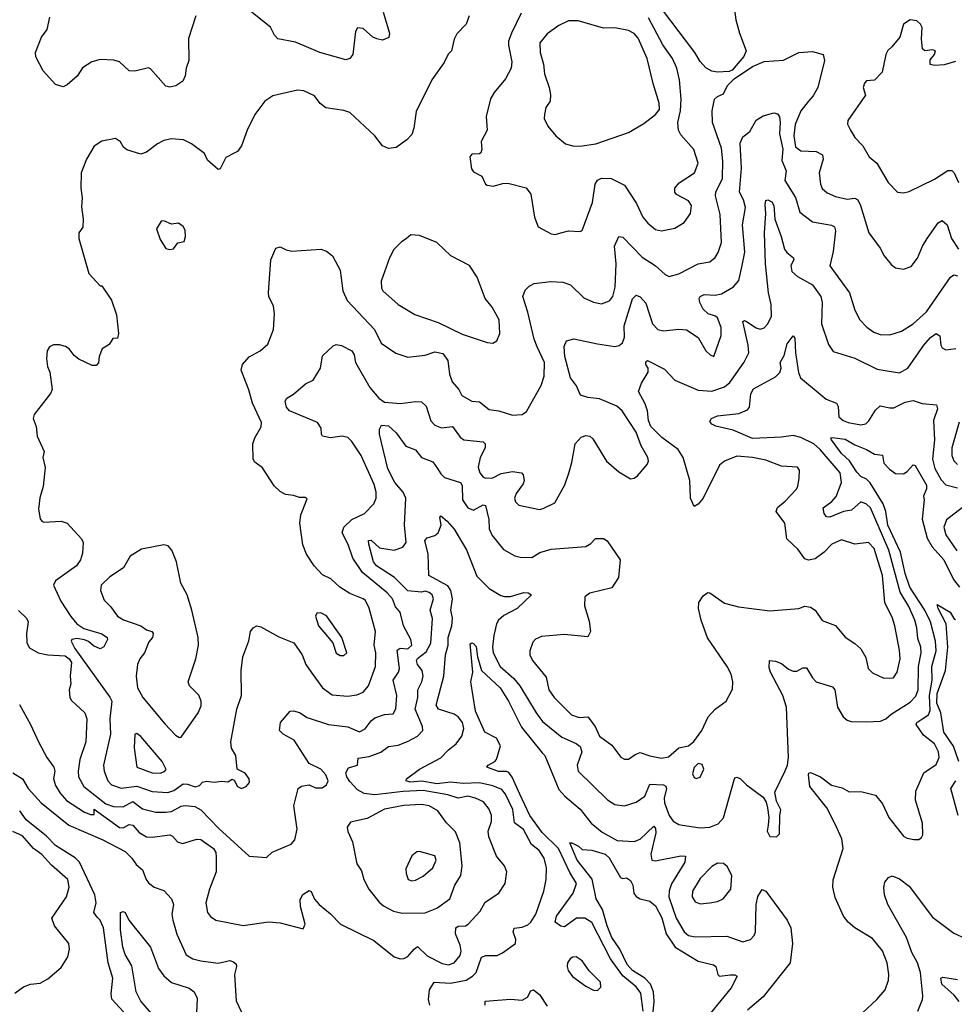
# Model space of a CAD drawing. Extents: x 1550320 to 1685906, y 509093 to 640511.
# Tile 494 of 532: x 1636280 to 1641108, y 615380 to 620465. Entities that reach past the tile are written whole.
import ezdxf

# ---------------------------------------------------------------- set-up
doc = ezdxf.new("R2010")
doc.units = 0

msp = doc.modelspace()

# ---------------------------------------------------------------- linework, layer by layer
at = {"layer": '0CON20XD'}
for points in [[(1639966.1, 620566.1), (1639980, 620465), (1639998.1, 620395), (1640032.5, 620305), (1640020, 620275), (1639960, 620205), (1639945, 620197.7), (1639885, 620193.5), (1639855, 620199.4), (1639825, 620217.5), (1639795, 620250), (1639767.7, 620295), (1639525, 620617.7)], [(1637190, 620485), (1637151.4, 620368.6), (1637154.4, 620255), (1637140, 620215), (1637134.3, 620175), (1637122.9, 620147.1), (1637086, 620124), (1637055, 620116.2), (1637035, 620121.2), (1636955, 620212), (1636945, 620216), (1636875, 620200), (1636845, 620201.2), (1636795, 620247.5), (1636767, 620257), (1636695, 620259.4), (1636652.4, 620247.6), (1636605, 620217.1), (1636576.9, 620173.1), (1636525, 620128.8), (1636505, 620118.8), (1636465, 620130), (1636401.8, 620201.8), (1636363.1, 620273.1), (1636361.2, 620295), (1636392.9, 620375), (1636422.2, 620415), (1636435, 620477.5)], [(1638601.2, 620485), (1638587.2, 620442.8), (1638538.2, 620391.8), (1638524.5, 620365.5), (1638511.2, 620305), (1638493.1, 620286.9), (1638472.9, 620245), (1638409.4, 620155), (1638328.1, 619991.9), (1638316, 619905), (1638305, 619872.5), (1638280, 619845), (1638225, 619805.8), (1638185, 619800.8), (1638154.5, 619814.5), (1638114, 619865), (1637985, 619985.6), (1637955, 619996.9), (1637860.9, 620010.9), (1637831.7, 620031.7), (1637802.3, 620072.3), (1637748.3, 620098.3), (1637715, 620102), (1637587.9, 620072.1), (1637545.6, 620044.4), (1637494.2, 619975), (1637454.6, 619895.4), (1637425, 619813.3), (1637405.6, 619784.4), (1637385, 619774)], [(1638158.1, 620505), (1638190.8, 620395), (1638187, 620373), (1638155, 620360), (1638125, 620365.8), (1638105, 620374.3), (1638055, 620420.6), (1638025, 620422.5), (1638014.3, 620405), (1638000.8, 620285), (1637985.4, 620264.6), (1637965, 620258.1), (1637830, 620295), (1637705, 620348.9), (1637613, 620367), (1637595.8, 620385), (1637575, 620426), (1637465.8, 620515)], [(1638870.6, 620499.4), (1638821.2, 620395), (1638805.6, 620355), (1638805.6, 620334.4), (1638822, 620248), (1638819.5, 620215), (1638789.8, 620160.2), (1638730.2, 620089.8), (1638712.6, 620057.4), (1638690, 619965), (1638695.7, 619895), (1638663.6, 619836.4), (1638666.8, 619795), (1638662, 619778), (1638655, 619772.2), (1638615, 619771.2), (1638605, 619757.5), (1638614, 619695), (1638625, 619680), (1638667.7, 619657.7), (1638686.4, 619616.4), (1638695, 619610), (1638726.1, 619606.1), (1638775, 619620), (1638801.2, 619621.2), (1638896.6, 619596.6), (1638920, 619565), (1638940, 619445), (1638958.8, 619395), (1639025, 619359.4), (1639045.8, 619355.8)], [(1639045.8, 619355.8), (1639075, 619364.3), (1639115, 619374.3), (1639175, 619370.8), (1639185, 619376.2), (1639239, 619521), (1639252.1, 619615), (1639265, 619635.7), (1639285, 619647.1), (1639335, 619645.5), (1639405, 619611.5), (1639465.9, 619515.9), (1639499.1, 619445), (1639525, 619414.4), (1639565, 619381.9), (1639595, 619375.6), (1639665, 619389.2), (1639712.6, 619417.4), (1639745, 619463.8), (1639750, 619505), (1639735, 619530.5), (1639672.4, 619562.4), (1639664.2, 619575), (1639664.2, 619595), (1639686.6, 619623.4), (1639765.7, 619675), (1639785.4, 619725), (1639762.7, 619795), (1639695, 619870.5), (1639683.8, 619895), (1639679.2, 619935), (1639694.4, 619994.4), (1639696.4, 620055), (1639688.9, 620155), (1639675.4, 620215), (1639652.5, 620265), (1639601.9, 620335), (1639529.1, 620475)], [(1639142.4, 619812.4), (1639185, 619813.6), (1639256.1, 619823.9), (1639425, 619881.9), (1639505, 619928.6), (1639563.9, 619975), (1639585, 620001.9), (1639584, 620035), (1639552.4, 620135), (1639521.3, 620265), (1639475, 620370.6), (1639455, 620393.6), (1639425, 620409.2), (1639355, 620422.5), (1639295, 620421.1), (1639165, 620459.2), (1639115, 620459.6), (1639065.7, 620435), (1639005, 620393.1), (1638967.5, 620345), (1638968.7, 620295), (1638985.8, 620235.8), (1638990.4, 620185), (1639015.7, 620115), (1639022.6, 620077.4), (1639021.1, 620045), (1638998.3, 620011.7), (1638990.6, 619975), (1638990, 619955), (1639007.5, 619915), (1639050, 619865), (1639100, 619825), (1639142.4, 619812.4)], [(1641115, 620249.2), (1641055, 620231.9), (1641005, 620228), (1640984.1, 620234.1), (1640982.7, 620257.3), (1641006, 620285), (1641010, 620305), (1640995, 620310), (1640955, 620303.8), (1640944.3, 620314.3), (1640938.8, 620365), (1640941.2, 620425), (1640932.9, 620442.9), (1640915, 620460), (1640880, 620465), (1640845, 620442.5), (1640826.2, 620375), (1640785.7, 620324.3), (1640764.4, 620305.6), (1640754, 620285), (1640735.5, 620194.5), (1640695, 620153.3), (1640655, 620148.8), (1640643.3, 620136.7), (1640638, 620115), (1640648.8, 620075), (1640558.8, 619945), (1640556.7, 619925), (1640572, 619895), (1640595, 619857.5), (1640635, 619813.3), (1640667.6, 619757.6), (1640707.1, 619725), (1640765.6, 619625), (1640814.6, 619574.6), (1640845, 619570.6), (1640875, 619578.6), (1641005, 619642.5), (1641074, 619686), (1641095, 619686.7), (1641106.7, 619675), (1641129.5, 619625)], [(1637045, 616474.7), (1637075.6, 616485), (1637125, 616518.2), (1637147.6, 616517.6), (1637185.8, 616504.2), (1637209.5, 616510.5), (1637225, 616526.7), (1637245, 616533.3), (1637285, 616528), (1637325, 616533.3), (1637355, 616530), (1637377, 616543), (1637387.9, 616537.9), (1637405, 616504.3), (1637425, 616494.6), (1637449.2, 616505), (1637467.1, 616525), (1637465.8, 616545), (1637445, 616574), (1637403.3, 616595), (1637397.1, 616665), (1637375, 616703.8), (1637370.4, 616735), (1637401.9, 616905), (1637426, 616975), (1637424.3, 617105), (1637432, 617175), (1637463.2, 617256.8), (1637472.2, 617305), (1637486.3, 617323.7), (1637505, 617334.3), (1637525, 617330), (1637618.9, 617278.9), (1637696.7, 617246.7), (1637739.5, 617185), (1637758.6, 617135), (1637785, 617095.8), (1637845, 617014.4), (1637895, 616978.6), (1637975, 616971.5), (1638021.7, 616978.3), (1638055, 616992.9), (1638081.8, 617025), (1638118.8, 617125), (1638119.5, 617195), (1638111.5, 617235), (1638117.7, 617305), (1638086, 617426), (1638065.6, 617465), (1638054, 617475), (1637985, 617502), (1637934.5, 617535), (1637886.8, 617576.8), (1637845, 617598.1), (1637801.9, 617645), (1637761.9, 617705), (1637742.6, 617752.6), (1637726.7, 617865), (1637731.7, 617908.3), (1637765, 617990), (1637755, 617997.5), (1637725, 617998), (1637695, 618008.5), (1637653.2, 618013.2), (1637625, 618028.6), (1637595, 618058.6), (1637535, 618151.2), (1637495, 618180), (1637485.6, 618195), (1637484.3, 618275), (1637494.4, 618305), (1637527.6, 618362.4), (1637529.4, 618385), (1637482.7, 618485), (1637463.2, 618553.2), (1637423.3, 618655), (1637431.1, 618685), (1637465.3, 618724.7), (1637522, 618755), (1637561.3, 618788.7), (1637591.4, 618865), (1637597, 618947), (1637591.4, 618985), (1637567.1, 619035), (1637565.7, 619055), (1637577.5, 619225), (1637603.3, 619285), (1637625, 619292.5), (1637656, 619276), (1637685, 619270), (1637835, 619280.8), (1637865, 619270), (1637896.2, 619245), (1637935, 619172.5), (1637938.6, 619145), (1637950, 619065), (1637971.5, 619015), (1638113.1, 618865), (1638146.9, 618795), (1638223.1, 618743.1), (1638285, 618723.1), (1638375, 618733.4), (1638425, 618750.3), (1638465, 618740.9), (1638492, 618705), (1638500.9, 618635), (1638513.8, 618595), (1638547.8, 618555), (1638564.4, 618525), (1638615, 618495.5), (1638655, 618490.9), (1638705, 618451.5), (1638755, 618445.4), (1638825, 618422.2), (1638875, 618426), (1638898.8, 618441.2), (1638974.6, 618575.4), (1638990, 618625), (1638991.1, 618695), (1638953.5, 618775), (1638937.1, 618815), (1638904.7, 618954.7), (1638879.6, 619035), (1638891.7, 619068.3), (1638911.1, 619088.9), (1638937.9, 619102.1), (1639022.4, 619112.4), (1639085, 619109.5), (1639125, 619095.6), (1639195, 619029.2), (1639245, 619007.1), (1639285, 618998.1), (1639326.4, 619013.6), (1639344.7, 619035.3), (1639356.2, 619083.8), (1639360.5, 619205), (1639352.5, 619295), (1639375, 619346.2), (1639395, 619342), (1639495, 619239.7), (1639563.3, 619195), (1639615, 619148.6), (1639635, 619139.4), (1639685, 619152.5), (1639785, 619204.5), (1639845, 619214.3), (1639872.1, 619237.9), (1639887.7, 619262.3), (1639905.4, 619315), (1639899, 619459), (1639873.8, 619555), (1639876.8, 619575), (1639910.3, 619645), (1639912.1, 619735), (1639905, 619802), (1639859.1, 619935), (1639856.7, 619995), (1639870, 620055), (1639885, 620069.3), (1639915, 620081.9), (1639936.8, 620125), (1639970.9, 620159.1), (1640065, 620223.6), (1640125, 620248.6), (1640225, 620255.7), (1640305, 620296.4), (1640375, 620300.8), (1640430, 620285), (1640437.5, 620255), (1640403.3, 620115), (1640378.5, 620071.5), (1640354.5, 620045), (1640314.8, 619995.2), (1640286.6, 619923.4), (1640278.9, 619865), (1640288.2, 619808.2), (1640315, 619787.4), (1640395, 619783.9), (1640427.6, 619767.6), (1640430.7, 619745), (1640409.2, 619675), (1640416.2, 619616.2), (1640425, 619594), (1640450.8, 619570.8), (1640495, 619552.3), (1640555, 619537.9), (1640595, 619543.1), (1640608.8, 619535), (1640623.5, 619505), (1640666.7, 619365), (1640725.7, 619285), (1640745.7, 619245.7), (1640781.7, 619201.7), (1640805, 619183.8), (1640845, 619176.2), (1640885, 619191.2), (1640917, 619233), (1640943.3, 619295), (1640967.8, 619335), (1641025, 619415.8), (1641045, 619428.6), (1641071.2, 619405), (1641092.9, 619335), (1641130.1, 619280.1)], [(1636274.3, 617414.3), (1636314.4, 617375), (1636323.3, 617355), (1636315.6, 617295), (1636317, 617247), (1636331.1, 617221.1), (1636375.4, 617195.4), (1636425.5, 617185.5), (1636515, 617179.6), (1636535, 617164.5), (1636546.9, 617145), (1636541.1, 617075), (1636544.6, 617035), (1636536.4, 617005), (1636538.5, 616965), (1636548.5, 616948.5), (1636616, 616886), (1636627.3, 616855), (1636622, 616735), (1636590, 616645), (1636581.6, 616585), (1636584.3, 616555), (1636612.2, 616505), (1636725, 616415.3), (1636765, 616401.2), (1636815, 616400.2), (1636865, 616428.4), (1636915, 616389.2), (1636982.8, 616372.8), (1637035, 616372.2), (1637065, 616376.5), (1637115, 616402.9), (1637135, 616406.8), (1637185, 616401.7), (1637215, 616384.5), (1637308.6, 616288.6), (1637465, 616144.5), (1637555, 616138.8), (1637584.6, 616165.4), (1637682.9, 616207.1), (1637700.9, 616229.1), (1637713.3, 616285), (1637695.7, 616405), (1637718.8, 616495), (1637735, 616507.5), (1637775, 616514), (1637808.8, 616498.8), (1637842.6, 616497.4), (1637865, 616514.2), (1637873.5, 616535), (1637861.3, 616565), (1637835, 616594.6), (1637775, 616623.8), (1637697.1, 616745), (1637641.2, 616775), (1637622.5, 616795), (1637626.7, 616835), (1637676.4, 616893.6), (1637695, 616896.7), (1637725, 616887.5), (1637765, 616861.2), (1637875, 616826), (1637975, 616813.1), (1638035, 616787.5), (1638065, 616803.3), (1638095, 616844.5), (1638115, 616860), (1638165, 616876.2), (1638210, 616880), (1638223.8, 616906.2), (1638227.5, 616975), (1638209.4, 617055), (1638236.9, 617095), (1638241.6, 617115), (1638230.6, 617209.4), (1638245, 617220), (1638285, 617216.8), (1638305.9, 617235), (1638300.8, 617265), (1638263.1, 617335), (1638244.6, 617405), (1638222.2, 617432.2), (1638205.9, 617475), (1638178.7, 617505), (1638050.6, 617610.6), (1638001.1, 617685), (1637977.2, 617755), (1637945.4, 617815), (1637954.5, 617845), (1637995, 617883.8), (1638061.4, 617915), (1638109.5, 617965), (1638121.1, 617995), (1638121.9, 618025), (1638110.5, 618065), (1638043.8, 618213.8), (1637995, 618287.1), (1637975, 618306.9), (1637945, 618314.3), (1637885, 618305.5), (1637844.5, 618314.5), (1637838.6, 618325), (1637837.8, 618355), (1637818.6, 618385), (1637674.3, 618445), (1637657.5, 618465), (1637651.9, 618495), (1637659.7, 618510.3), (1637695, 618531.9), (1637756.5, 618585), (1637795.9, 618604.1), (1637833.6, 618665), (1637845, 618730), (1637899.8, 618780.2), (1637915, 618787.1), (1637942.5, 618782.5), (1637995, 618755.6), (1638007.9, 618735), (1638014.8, 618694.8), (1638088.3, 618565), (1638135, 618510), (1638165, 618490), (1638247.2, 618482.8), (1638325, 618494.3), (1638355, 618492), (1638379.3, 618469.3), (1638403.3, 618393.3), (1638425, 618370.5), (1638458.2, 618358.2), (1638515, 618364.6), (1638555, 618309.4), (1638574.7, 618294.7), (1638675, 618284.4), (1638684.6, 618274.6), (1638685.4, 618255), (1638658.1, 618205), (1638649.1, 618155), (1638656.9, 618125), (1638675, 618102.5), (1638687.4, 618097.4), (1638725, 618100), (1638767.9, 618122.1), (1638825, 618131.4), (1638872.5, 618125), (1638880.8, 618115), (1638885.6, 618085), (1638881.5, 618068.5), (1638845, 618017.5), (1638836.7, 617995), (1638840.8, 617975), (1638858.9, 617958.9), (1638965, 617935.8), (1638985, 617940), (1639045, 617970), (1639096.7, 618063.3), (1639116.1, 618123.9), (1639132.4, 618177.6), (1639149.2, 618275), (1639180.9, 618309.1), (1639205, 618318), (1639225, 618313.8), (1639240.5, 618300.5), (1639312, 618185), (1639375, 618129.4), (1639435, 618093.3), (1639455, 618096.7), (1639471.2, 618108.8), (1639521.4, 618168.6), (1639528.5, 618185), (1639524.5, 618205), (1639491.2, 618265), (1639464.6, 618335), (1639391.9, 618445), (1639365, 618468.6), (1639275, 618508), (1639215, 618513.3), (1639176.9, 618526.9), (1639156.7, 618575), (1639125, 618615.8), (1639095.5, 618725), (1639093, 618777), (1639105, 618807.5), (1639142.5, 618817.5), (1639265, 618790.9), (1639355, 618778.2), (1639377.2, 618782.8), (1639393.8, 618796.2), (1639404.7, 618825.3), (1639401.9, 618885), (1639445, 619023.8), (1639465, 619042.9), (1639485, 619034.4), (1639515, 619000.6), (1639548.5, 618895), (1639575.8, 618865.8), (1639605, 618857.6), (1639685, 618866.4), (1639725, 618864.3), (1639785, 618824), (1639825, 618755.8), (1639846.2, 618735), (1639865, 618726.2), (1639904.4, 618835), (1639904.4, 618875), (1639885, 618925.6), (1639873.8, 618935), (1639837, 618947), (1639810.7, 618970.7), (1639792.9, 619005), (1639790, 619025), (1639795, 619035.6), (1639815, 619046.9), (1639873.4, 619043.4), (1639905, 619048.7), (1639967.1, 619085), (1639995, 619118.8), (1640012.7, 619195), (1640026.5, 619265), (1640014.7, 619405), (1640028.7, 619495), (1640019.3, 619535), (1639998.2, 619575), (1640008.8, 619698.8), (1640002.3, 619827.7), (1640015, 619860.8), (1640051.3, 619888.7), (1640085, 619946), (1640121.4, 619968.6), (1640175, 619984.3), (1640195, 619979.2), (1640205, 619963.3), (1640209.2, 619935), (1640205.2, 619875), (1640222.8, 619797.2), (1640217.8, 619737.8), (1640239.1, 619685), (1640233.1, 619635), (1640287.2, 619547.2), (1640310.7, 619470.7), (1640375, 619421.8), (1640473.6, 619403.6), (1640489.2, 619395), (1640493.6, 619375), (1640481.4, 619268.6), (1640464.2, 619194.2), (1640566.5, 619055), (1640594.4, 618965), (1640620.6, 618915), (1640656.6, 618876.6), (1640692, 618852), (1640725, 618839.2), (1640775, 618837.9), (1640835, 618857.3), (1640896.2, 618893.8), (1640965, 618957.1), (1641087.5, 619135), (1641105, 619147.5), (1641125, 619142.5)], [(1637385, 619774), (1637345, 619753.3), (1637316, 619695), (1637305, 619691.2), (1637250.6, 619740.6), (1637234.2, 619774.2), (1637166.7, 619825), (1637125.4, 619845.4), (1637065, 619849.5), (1637025, 619841.5), (1636992, 619825), (1636935, 619780.8), (1636905, 619771.4), (1636833, 619793), (1636817, 619807), (1636801.2, 619835), (1636775, 619852), (1636705, 619837.5), (1636665, 619812.5), (1636624.4, 619745.6), (1636597.5, 619675), (1636595.7, 619595), (1636603.3, 619545), (1636598.7, 619498.7), (1636608.1, 619435), (1636606.1, 619393.9), (1636586.1, 619363.9), (1636586.2, 619335), (1636636.7, 619155), (1636695, 619090), (1636705, 619090), (1636755, 619017.5), (1636779.3, 618940.7), (1636790, 618845), (1636785, 618820), (1636761.7, 618818.3), (1636742, 618788), (1636706.2, 618765), (1636690, 618725), (1636687, 618693), (1636675, 618680), (1636655, 618680), (1636585, 618712), (1636561.3, 618731.3), (1636535, 618766.2), (1636517.3, 618777.3), (1636485, 618786.2), (1636455, 618786.7), (1636433.3, 618775), (1636422, 618755), (1636418.8, 618715), (1636423.8, 618675), (1636435.8, 618645), (1636447.5, 618555), (1636438.8, 618535), (1636355, 618426.7), (1636350, 618405), (1636364.3, 618364.3), (1636370, 618315), (1636406, 618235), (1636400, 618205), (1636412.3, 618152.3), (1636401.9, 618055), (1636384.6, 617995.4), (1636377.8, 617937.8), (1636385, 617887.5), (1636393.8, 617875), (1636405, 617871.1), (1636495, 617876), (1636525.6, 617865.6), (1636600, 617785), (1636607.5, 617765), (1636605, 617710), (1636594.3, 617675), (1636574.2, 617645), (1636465, 617567.3), (1636455.3, 617545), (1636492.8, 617462.8), (1636543.4, 617383.4), (1636575, 617345.6), (1636610.5, 617320.5), (1636704.4, 617294.4), (1636732.5, 617275), (1636733.6, 617265), (1636714, 617226), (1636695, 617216.9), (1636661, 617231), (1636635, 617254.3), (1636615, 617262), (1636575, 617270), (1636550, 617265), (1636546.7, 617255), (1636565, 617217.1), (1636745.9, 616965.9), (1636755.2, 616945), (1636746.5, 616855), (1636749.7, 616775), (1636713.3, 616615), (1636716.8, 616585), (1636735.4, 616535), (1636755, 616512.9), (1636805, 616496.8), (1636885, 616506.9), (1636965, 616479.5), (1637045, 616474.7)], [(1638317.1, 615665), (1638335, 615678.6), (1638385, 615630.7), (1638461.8, 615591.8), (1638495, 615583.9), (1638523.8, 615595), (1638555, 615632.2), (1638560.8, 615655), (1638555.3, 615685), (1638530.8, 615745), (1638533.3, 615775), (1638545, 615783.5), (1638583.6, 615786.4), (1638596.2, 615793.8), (1638658.2, 615861.8), (1638685, 615907.8), (1638756, 615955), (1638787.5, 616005), (1638795.8, 616064.2), (1638784.2, 616095), (1638743.8, 616145), (1638703.3, 616245), (1638699.5, 616275), (1638716.8, 616325), (1638716.7, 616355), (1638705, 616388.6), (1638675.2, 616425.2), (1638635, 616445.4), (1638595, 616456), (1638545, 616445.3), (1638492.3, 616462.3), (1638365, 616484), (1638261.5, 616478.5), (1638115, 616461.7), (1638058.7, 616468.7), (1638025, 616487.8), (1637985, 616530.6), (1637969.6, 616555), (1637965.4, 616575), (1637978.7, 616601.3), (1638024.3, 616615), (1638028.9, 616651.1), (1638085, 616660.9), (1638145, 616682.7), (1638185, 616711.2), (1638235, 616718.9), (1638283.2, 616736.8), (1638334.3, 616765), (1638362.5, 616795), (1638360, 616815), (1638322.9, 616905), (1638336.1, 616965), (1638336.2, 617005), (1638357.5, 617045), (1638364.1, 617075), (1638359.1, 617105), (1638334.9, 617134.9), (1638329.3, 617155), (1638335, 617167), (1638379.6, 617200.4), (1638403.8, 617245), (1638412.4, 617372.4), (1638401.2, 617415), (1638418.2, 617475), (1638410.8, 617495), (1638395, 617507.7), (1638375, 617514.3), (1638355, 617509), (1638285, 617515.2), (1638215.9, 617585), (1638122.4, 617645), (1638107.5, 617665), (1638083.1, 617756.9), (1638082.5, 617775), (1638095, 617777.1), (1638138.3, 617738.3), (1638215, 617725.8), (1638259.2, 617740.8), (1638276.7, 617765), (1638268.5, 617855), (1638274.3, 617995), (1638261.2, 618025), (1638218.6, 618075), (1638181.8, 618145), (1638138.9, 618325), (1638138.6, 618351.4), (1638149.5, 618370.5), (1638185, 618368.5), (1638225, 618331.5), (1638275, 618262.7), (1638325, 618244), (1638355, 618204.6), (1638415, 618181.9), (1638438.3, 618148.2), (1638455, 618119.4), (1638475, 618100.9), (1638557.5, 618075), (1638565, 618060), (1638567.8, 617985), (1638595, 617944.5), (1638625, 617932.9), (1638675, 617960.5), (1638686.7, 617956.7), (1638703.2, 617883.2), (1638705.9, 617835.9), (1638721.1, 617801.1), (1638779.1, 617729.1), (1638837.2, 617697.2), (1638865, 617690), (1638925, 617688.6), (1638967.2, 617712.8), (1639025, 617730), (1639205, 617744.3), (1639230, 617760), (1639255, 617786.7), (1639295, 617786.7), (1639315, 617773.8), (1639382, 617675), (1639373.3, 617585), (1639338.6, 617531.4), (1639225, 617503.1), (1639200, 617485), (1639197.9, 617437.9), (1639221.7, 617358.3), (1639229.2, 617305), (1639215, 617278.8), (1639095, 617289.4), (1638975, 617280), (1638944.5, 617265.5), (1638930.3, 617249.7), (1638914.5, 617205.5), (1638915.7, 617185), (1638929.4, 617155), (1639000, 617070), (1639013.8, 617005), (1639040.9, 616965), (1639130, 616875), (1639170.9, 616860.9), (1639215.4, 616865), (1639253.4, 616815), (1639275.3, 616765.3), (1639338.7, 616718.7), (1639385, 616656), (1639405, 616645.8), (1639425, 616645.8), (1639458.8, 616671.2), (1639485, 616681.5), (1639535, 616663.6), (1639595, 616651.9), (1639631.4, 616658.6), (1639685, 616704.2), (1639734.2, 616715.8), (1639762.2, 616737.8), (1639803.1, 616795), (1639836.2, 616865), (1639873.3, 616905), (1639930, 616945), (1639961.7, 617008.3), (1639964, 617045), (1639955.7, 617085), (1639934.5, 617125), (1639833.5, 617273.5), (1639800.4, 617365), (1639786.7, 617425), (1639788.6, 617455), (1639810.3, 617489.7), (1639835, 617506.2), (1639845, 617506), (1639921.5, 617451.5), (1639993.3, 617433.3), (1640155, 617412.7), (1640305, 617424.4), (1640335, 617435.8), (1640365, 617430.8), (1640390, 617415), (1640425, 617362), (1640495, 617336.9), (1640545, 617275.7), (1640595, 617244.2), (1640625.4, 617215.4), (1640650.8, 617170.8), (1640663.6, 617115), (1640685, 617092.9), (1640744.5, 617064.5), (1640793.5, 617066.5), (1640812.9, 617095), (1640827.6, 617165), (1640825, 617210), (1640800, 617335), (1640788.9, 617375), (1640749.1, 617455), (1640737.2, 617595), (1640694.7, 617735), (1640665, 617764.6), (1640595, 617757.3), (1640525, 617779.2), (1640475, 617757.3), (1640435, 617715.6), (1640388.9, 617681.1), (1640355, 617674.5), (1640335, 617681.4), (1640300.2, 617730.2), (1640242.9, 617785), (1640232.1, 617865), (1640187.5, 617925), (1640195, 617945.6), (1640235, 617978.5), (1640291.3, 618038.7), (1640300, 618055), (1640307.3, 618097.3), (1640308.3, 618138.3), (1640297.5, 618155), (1640215, 618159.1), (1640135, 618191.2), (1640065, 618204.7), (1639985, 618210.4), (1639921.2, 618185), (1639894.3, 618165), (1639810, 617995), (1639785, 617962.5), (1639765, 617952), (1639745.6, 617995), (1639741.2, 618085), (1639707.8, 618205), (1639681.1, 618245), (1639597.8, 618307.8), (1639540.9, 618365), (1639527.7, 618395), (1639522.5, 618445), (1639510.8, 618480.8), (1639476.5, 618545), (1639491.7, 618588.3), (1639526.9, 618645), (1639526.2, 618665), (1639514.4, 618685), (1639515, 618697.5), (1639522.5, 618705), (1639610.2, 618660.2), (1639663.8, 618603.8), (1639785, 618552.5), (1639855, 618547.1), (1639920.8, 618569.3), (1639948.5, 618591.5), (1640022.7, 618697.3), (1640046.8, 618745), (1640043.4, 618785), (1640015, 618906.7), (1640025, 618911.5), (1640035, 618907.3), (1640085, 618873.2), (1640105, 618867.3), (1640125, 618874.5), (1640145.2, 618894.8), (1640163.6, 618933.6), (1640162.8, 618995), (1640148.4, 619055), (1640131.9, 619205), (1640127.3, 619365), (1640134.7, 619465), (1640131.1, 619508.9), (1640135, 619531.2), (1640145, 619535.6), (1640165, 619524.4), (1640175, 619506), (1640180.7, 619435), (1640213.8, 619345), (1640230.2, 619280.2), (1640242.5, 619262.5), (1640277.5, 619235), (1640278.6, 619225), (1640263.3, 619195), (1640268.5, 619165), (1640298.5, 619138.5), (1640375, 619095.3), (1640418.7, 619035), (1640425.4, 619004.6), (1640421.1, 618895), (1640457.5, 618787.5), (1640481.7, 618751.7), (1640595, 618716.5), (1640709.8, 618659.8), (1640825, 618642.2), (1640868.1, 618665), (1640950, 618785), (1640985, 618823.8), (1641015, 618844.3), (1641033, 618833), (1641038, 618785), (1641045, 618771.2), (1641065, 618760.8), (1641116.7, 618766.7)], [(1637055, 619278.8), (1637075, 619282.5), (1637096.4, 619313.6), (1637130, 619320), (1637136.2, 619345), (1637135, 619377.5), (1637125, 619397.5), (1637100, 619415), (1637065, 619410), (1637025, 619426.7), (1637010, 619425), (1636987.5, 619385), (1637005, 619330), (1637035, 619283.3), (1637055, 619278.8)], [(1638725, 618794), (1638745, 618806.7), (1638760, 618845), (1638756.9, 618915), (1638720.8, 618980.8), (1638684.4, 619025), (1638644, 619135), (1638604.2, 619195), (1638507.5, 619245), (1638435, 619314), (1638345, 619351.2), (1638300, 619355), (1638277.3, 619332.7), (1638251.7, 619318.3), (1638212.1, 619277.9), (1638190.8, 619235), (1638147.1, 619115), (1638149.1, 619079.1), (1638155.7, 619065), (1638235, 618994.3), (1638321.9, 618941.9), (1638441.5, 618901.5), (1638565, 618841.1), (1638695, 618798.6), (1638725, 618794)], [(1638399.4, 615375), (1638391.4, 615405), (1638396.5, 615455), (1638421.2, 615495), (1638505, 615488.9), (1638585.6, 615504.4), (1638619.5, 615525), (1638638.2, 615545), (1638665, 615623.1), (1638688, 615632), (1638747.3, 615632.7), (1638774.5, 615645.5), (1638840.8, 615695), (1638842.5, 615715), (1638829.6, 615755), (1638835, 615772.9), (1638875, 615778.6), (1638905, 615790.9), (1638921.2, 615805), (1638946.4, 615845), (1638987.5, 615965), (1638999.7, 616025), (1639001.3, 616085), (1638989.3, 616135), (1638963.8, 616175), (1638923.3, 616205), (1638882.4, 616282.4), (1638836.8, 616316.8), (1638826.6, 616386.6), (1638790.3, 616465), (1638769.9, 616489.9), (1638725, 616508.6), (1638655, 616524.9), (1638571.4, 616521.4), (1638505, 616526.8), (1638435, 616518.8), (1638358.1, 616531.9), (1638297.9, 616527.9), (1638276, 616535), (1638278, 616545), (1638345, 616595.5), (1638455, 616653.1), (1638495.6, 616695), (1638535.2, 616724.8), (1638563.8, 616765), (1638574, 616805), (1638568.2, 616835), (1638545, 616865.4), (1638525, 616878.6), (1638444.2, 616904.3), (1638431.5, 616925), (1638471.6, 617075), (1638480.3, 617185), (1638494, 617235), (1638493.5, 617275), (1638512.7, 617335), (1638515.2, 617375), (1638507.6, 617415), (1638516.2, 617475), (1638506.7, 617516.7), (1638491.8, 617541.8), (1638393.1, 617595), (1638390.3, 617705), (1638372.2, 617775), (1638385, 617789.4), (1638425, 617801.4), (1638441.9, 617815), (1638457.1, 617855), (1638450, 617895), (1638455, 617903.3), (1638488.8, 617875), (1638525, 617834), (1638587.9, 617727.9), (1638641.5, 617591.5), (1638705, 617527.9), (1638765, 617492.1), (1638785, 617486.2), (1638815, 617487.1), (1638885, 617506.9), (1638907.5, 617505), (1638924, 617495), (1638850.4, 617425), (1638781.4, 617388.6), (1638753.5, 617365), (1638742.9, 617345), (1638728.6, 617285), (1638723.1, 617225), (1638726.4, 617195), (1638761.2, 617125), (1638832.4, 617062.4), (1638864, 617025), (1638947.5, 616885), (1638980.6, 616840.6), (1639080.2, 616760.2), (1639155, 616727.7), (1639175, 616712.2), (1639184.6, 616685), (1639160.5, 616615), (1639165, 616584), (1639316, 616436), (1639355, 616412.2), (1639405, 616405.6), (1639465, 616423.8), (1639508.8, 616455), (1639535, 616516.5), (1639605, 616513.3), (1639617.3, 616507.3), (1639620.6, 616495), (1639608.9, 616445), (1639611.3, 616421.4), (1639634.7, 616355), (1639655.8, 616325.8), (1639685, 616308.2), (1639704.6, 616304.6), (1639795, 616292.1), (1639845, 616295.6), (1639887.6, 616312.4), (1639915, 616343.8), (1639970.7, 616539.3), (1639975, 616550), (1639985, 616554), (1640004.3, 616544.3), (1640035, 616514), (1640120.5, 616450.5), (1640136.7, 616425), (1640143.8, 616395), (1640150, 616345), (1640146.7, 616305), (1640141.4, 616275), (1640155, 616246.7), (1640190, 616245), (1640205, 616260), (1640206.2, 616355), (1640212, 616385), (1640189.2, 616429.2), (1640180.8, 616475), (1640235, 616586), (1640246, 616615), (1640251.1, 616655), (1640241.7, 616915), (1640221.7, 616975), (1640157.8, 617095), (1640151.9, 617118.1), (1640153.3, 617155), (1640185, 617152), (1640215, 617140.8), (1640251.1, 617111.1), (1640275, 617100), (1640295, 617100), (1640325, 617118), (1640345, 617118.8), (1640375, 617066), (1640395, 617045.7), (1640479.3, 617019.3), (1640490, 617005), (1640504.5, 616915), (1640534.6, 616864.6), (1640555, 616846.9), (1640575, 616841.1), (1640655, 616838.6), (1640726.9, 616843.1), (1640755, 616854.2), (1640781.9, 616878.1), (1640879.6, 616940.4), (1640908.5, 616971.5), (1640921.1, 617005), (1640922.6, 617125), (1640936.8, 617195), (1640935.3, 617225), (1640919, 617269), (1640914.7, 617325), (1640904.3, 617365), (1640873.1, 617435), (1640828.7, 617508.7), (1640769.7, 617725), (1640675, 617944.3), (1640655, 617963.3), (1640624.3, 617975.7), (1640577.2, 617932.8), (1640535, 617924.7), (1640465, 617896.4), (1640447.6, 617897.6), (1640435.6, 617915), (1640430, 617945), (1640475, 617976.2), (1640497.5, 618002.5), (1640525.7, 618075), (1640518.9, 618125), (1640415, 618245.2), (1640381.8, 618275), (1640315, 618307), (1640275, 618318.6), (1640215, 618308.8), (1640065, 618302.5), (1639965, 618345.3), (1639875.7, 618365.7), (1639855.9, 618375.9), (1639845, 618390), (1639853.8, 618405), (1639885, 618420), (1639995, 618431.5), (1640039.8, 618450.2), (1640050, 618465), (1640057.2, 618532.8), (1640070.5, 618559.5), (1640185, 618621.1), (1640206.6, 618643.4), (1640213.5, 618665), (1640208, 618695), (1640229.1, 618730.9), (1640245, 618791.2), (1640275, 618832.5), (1640285, 618820), (1640286.8, 618745), (1640302.4, 618642.4), (1640313.9, 618615), (1640446.3, 618506.3), (1640499.4, 618485), (1640508, 618468), (1640511.5, 618415), (1640534.4, 618395), (1640559.2, 618385), (1640625, 618372.9), (1640651.4, 618378.6), (1640667.1, 618392.9), (1640700.8, 618449.2), (1640725, 618471.4), (1640775, 618460), (1640795, 618461.2), (1640855, 618489.3), (1640895, 618498.2), (1640942.4, 618482.4), (1641016.3, 618476.3), (1641021.8, 618455), (1641000.5, 618395), (1641005.7, 618295), (1640994.8, 618195), (1641006.7, 618146.7), (1641039.5, 618089.5), (1641065, 618063.4), (1641125, 618047.1)], [(1641133.1, 618386.9), (1641095.3, 618255), (1641094.7, 618215), (1641105, 618186.9), (1641125, 618168.9)], [(1640633.1, 615336.9), (1640707.5, 615405), (1640750.6, 615455), (1640767.8, 615505), (1640769.5, 615535), (1640760.5, 615595), (1640736.7, 615656.7), (1640685, 615720.6), (1640595, 615775.6), (1640559.2, 615805), (1640535, 615836.2), (1640491.7, 615931.7), (1640480, 615985), (1640482.7, 616022.7), (1640534.3, 616185.7), (1640527.5, 616235), (1640495, 616306.5), (1640448.9, 616395), (1640361.2, 616505), (1640354.5, 616565), (1640356.2, 616573.8), (1640365, 616578), (1640416.2, 616555), (1640472.8, 616512.8), (1640528.3, 616498.3), (1640565, 616478), (1640625, 616479.2), (1640700.2, 616460.2), (1640736.2, 616416.2), (1640770.6, 616345), (1640845, 616248), (1640865, 616237.5), (1640898.3, 616231.7), (1640925, 616231.2), (1640938.8, 616241.2), (1640946.2, 616255), (1640944, 616315), (1640908.1, 616435), (1640909.7, 616480.3), (1640951.4, 616575), (1641015, 616619.2), (1641030, 616655), (1641025.5, 616685), (1641005.4, 616725), (1640949.6, 616769.6), (1640911.5, 616825), (1640914.3, 616835.7), (1640945, 616856.8), (1640974.6, 616875), (1640983, 616897), (1640980.2, 616975), (1640992.9, 617055), (1640992.7, 617125), (1641013.6, 617205), (1641011.2, 617255), (1640985.2, 617354.8), (1640955, 617415.8), (1640878.5, 617535), (1640854.4, 617605), (1640829.3, 617715), (1640763.9, 617855), (1640754.1, 617925), (1640740.4, 617965), (1640673.8, 618073.8), (1640655, 618092.1), (1640625, 618106.7), (1640605, 618127.9), (1640567.3, 618187.3), (1640525.8, 618225), (1640472.9, 618295), (1640470, 618305), (1640477.5, 618307.5), (1640545, 618299.6), (1640595, 618268.8), (1640655, 618245.7), (1640695, 618222.1), (1640736.7, 618216.7), (1640744.4, 618175), (1640773.7, 618143.6), (1640805, 618122.2), (1640845, 618120), (1640865, 618132.5), (1640895, 618165.7), (1640905, 618162.9), (1640965, 618061.2), (1640965, 618042.5), (1640948.9, 618005), (1640952.9, 617985), (1640942.8, 617885), (1640967.8, 617787.8), (1640993.6, 617743.6), (1641054.1, 617675), (1641104.3, 617575), (1641135, 617534.8)], [(1641240.5, 618015), (1641068, 617882), (1641054.6, 617845), (1641064, 617805), (1641121.7, 617721.7)], [(1637105, 616758.2), (1637115, 616760), (1637201.9, 616885), (1637218, 616922), (1637217.3, 616945), (1637206.1, 616976.1), (1637157.1, 617025), (1637151.1, 617045), (1637189.1, 617165), (1637204.5, 617235), (1637201.9, 617275), (1637168.5, 617415), (1637145.5, 617495), (1637112.5, 617555), (1637090.9, 617665), (1637065.9, 617725.9), (1637047.4, 617747.4), (1637025, 617752.7), (1636910, 617730), (1636851.1, 617695), (1636817.1, 617635), (1636745, 617587.1), (1636700.6, 617545), (1636697.9, 617517.9), (1636717, 617467), (1636748.6, 617435), (1636785, 617384.3), (1636816.2, 617366.2), (1636906.2, 617335), (1636935, 617314), (1636962.5, 617305), (1636970, 617295), (1636966.7, 617275), (1636947.9, 617252.1), (1636925, 617196.2), (1636900, 617165), (1636888.1, 617135), (1636882.2, 617075), (1636888.4, 617015), (1636915.6, 616965), (1637029.3, 616829.3), (1637085, 616770.2), (1637105, 616758.2)], [(1641131.2, 616635), (1641104, 616714), (1641053.9, 616785), (1641038.1, 616885), (1641018.1, 616935), (1641020.3, 616985), (1641061.9, 617105), (1641074.1, 617225), (1641065.6, 617345), (1641025, 617424), (1641020, 617445), (1641086, 617405), (1641105, 617373.3), (1641115, 617367.5)], [(1637955, 617181.9), (1637969.2, 617195), (1637943.8, 617275), (1637865, 617386.2), (1637835, 617402.5), (1637815, 617400), (1637807.5, 617385), (1637824.2, 617335), (1637897.5, 617247.5), (1637915, 617194), (1637935, 617182.2), (1637955, 617181.9)], [(1639501, 615345), (1639488.2, 615438.2), (1639465, 615471.2), (1639396.5, 615526.5), (1639331.7, 615615), (1639235, 615803.6), (1639200, 615825), (1639155.8, 615825.8), (1639095, 615780), (1639075, 615784.5), (1639046.7, 615805), (1639053.8, 615835), (1639139.7, 615955), (1639155.8, 616005), (1639121.3, 616061.3), (1639062.7, 616185), (1638978.3, 616268.3), (1638914.5, 616355), (1638864.4, 616465.6), (1638823.5, 616553.5), (1638806.7, 616576.7), (1638795, 616582), (1638752.6, 616582.6), (1638693.8, 616605), (1638699.2, 616615), (1638735, 616633.8), (1638743.5, 616645), (1638763.1, 616715), (1638742.9, 616755), (1638683.1, 616785), (1638635.3, 616895), (1638610.8, 617045), (1638620, 617095), (1638607.3, 617242.7), (1638615, 617247.9), (1638625, 617243.8), (1638638.3, 617228.3), (1638644.6, 617175), (1638666.2, 617105), (1638762.2, 617015), (1638805, 616946.5), (1638871.7, 616811.7), (1638979.7, 616679.7), (1638992.9, 616665), (1639065, 616490), (1639095.5, 616455), (1639175, 616388.2), (1639232.9, 616315), (1639288.6, 616268.6), (1639366.8, 616226.8), (1639455, 616220.4), (1639485, 616233.2), (1639555, 616300), (1639565, 616288.8), (1639566.2, 616265), (1639540.4, 616155), (1639545.5, 616125.5), (1639565, 616120.5), (1639695, 616147.7), (1639720, 616145), (1639716.7, 616115), (1639647.1, 616002.9), (1639634.3, 615965.7), (1639632.7, 615935), (1639671.7, 615825), (1639712.9, 615755), (1639735, 615735.5), (1639769.1, 615729.1), (1639932.4, 615732.4), (1640015, 615702.2), (1640055, 615715.6), (1640073.5, 615735), (1640081.8, 615755), (1640083.8, 615896.2), (1640093.8, 615936.2), (1640115, 615973.3), (1640135, 615964), (1640245, 615814), (1640263.3, 615775), (1640272.9, 615695), (1640260, 615595), (1640120.9, 615419.1), (1640039.8, 615350.2)], [(1636279.2, 616929.3), (1636336, 616826), (1636376.8, 616735), (1636420.9, 616655), (1636456.5, 616605), (1636460.9, 616585), (1636454.3, 616545), (1636465, 616511.1), (1636489.9, 616469.9), (1636522.4, 616432.4), (1636615, 616372.9), (1636645, 616360.5), (1636665, 616360), (1636665, 616388.8), (1636795, 616293.2), (1636815, 616292.5), (1636845, 616308.8), (1636865, 616305.3), (1636896.7, 616266.7), (1636935, 616245.3), (1636965, 616242.7), (1637055, 616255.6), (1637068.9, 616248.9), (1637095, 616218.9), (1637121.1, 616211.1), (1637195, 616233.3), (1637215, 616231.1), (1637281.5, 616185), (1637292.9, 616165), (1637295, 616140), (1637295.5, 616065), (1637260, 615975), (1637240.8, 615905), (1637250, 615855), (1637265, 615834.3), (1637293.3, 615815), (1637435, 615787.5), (1637565, 615806.5), (1637625, 615800.8), (1637745, 615770.8), (1637754.5, 615795), (1637731.1, 615885), (1637729.1, 615920.9), (1637742.4, 615947.6), (1637775, 615968), (1637785, 615963.3), (1637802.4, 615922.4), (1637826.7, 615895), (1637885, 615848), (1637937.5, 615795), (1638109.2, 615709.2), (1638215, 615625.6), (1638245, 615615.6), (1638265, 615616.7), (1638285, 615626.9), (1638317.1, 615665)], [(1637005, 616574.3), (1637028.1, 616581.9), (1637036.3, 616593.7), (1637016.7, 616635), (1636905, 616764.1), (1636885, 616779.1), (1636875, 616776), (1636871.3, 616705), (1636884.4, 616605), (1636965, 616576.2), (1637005, 616574.3)], [(1639775, 616546.2), (1639795, 616553.3), (1639814.2, 616595), (1639805, 616618.8), (1639785, 616624), (1639765, 616603.8), (1639755, 616570), (1639765, 616551.2), (1639775, 616546.2)], [(1636245, 616576.2), (1636293.8, 616545), (1636324.3, 616495), (1636390.7, 616420.7), (1636533.6, 616305), (1636709.2, 616229.2), (1636825, 616170.2), (1636860, 616135), (1636882, 616102), (1636914.5, 616075), (1636932.7, 616025), (1636945, 616008.1), (1636975.4, 615985.4), (1637025, 615968.6), (1637064.8, 615925), (1637074.1, 615895), (1637066.4, 615845), (1637070.3, 615815), (1637091.9, 615741.9), (1637139.5, 615635), (1637175, 615615.5), (1637215, 615604.5), (1637305, 615593.5), (1637365, 615606.1), (1637385, 615600), (1637398.3, 615588.3), (1637400.5, 615575), (1637390.4, 615535), (1637398.3, 615398.3), (1637425, 615339.2)], [(1641127.2, 616355), (1641089.2, 616495), (1641116.2, 616535)], [(1638255, 615851.5), (1638375, 615853.1), (1638435, 615876.2), (1638501.8, 615925), (1638527.7, 615995), (1638559.2, 616045), (1638565.8, 616095), (1638553.8, 616215), (1638530.5, 616270.5), (1638485, 616317.8), (1638439.3, 616379.3), (1638395, 616405.3), (1638355, 616412.9), (1638265, 616407.7), (1638165, 616387.6), (1638075, 616339.4), (1637988.8, 616321.2), (1637971.2, 616295), (1637975, 616272.5), (1637998.5, 616218.5), (1638021.9, 616105), (1638045, 616068.8), (1638057.8, 616025), (1638083.5, 615975), (1638137.6, 615907.6), (1638159.3, 615889.3), (1638210.5, 615860.5), (1638255, 615851.5)], [(1636835, 615320), (1636756.2, 615406.2), (1636752.9, 615435), (1636761.2, 615515), (1636737.6, 615595), (1636713.7, 615775), (1636695.4, 615815), (1636679.5, 615829.5), (1636662.4, 615855), (1636674.8, 615905), (1636668.4, 615945), (1636589.1, 616115), (1636567.4, 616137.4), (1636465, 616201.2), (1636417.9, 616247.9), (1636313.8, 616333.8), (1636279.9, 616379.9)], [(1636255, 615438), (1636299.7, 615470.3), (1636335.8, 615484.2), (1636385, 615490), (1636425, 615512), (1636495, 615570.8), (1636528.1, 615625), (1636537.1, 615665), (1636534.3, 615695), (1636459.4, 615785), (1636446.9, 615825), (1636521.9, 615935), (1636535.5, 615985), (1636528.9, 616025), (1636445, 616098.9), (1636393.7, 616153.7), (1636352.2, 616185), (1636295, 616250.9), (1636245, 616272.3)], [(1639542.9, 615235), (1639557.9, 615395), (1639553.5, 615445), (1639538.5, 615485), (1639508.6, 615515), (1639445, 615555.4), (1639418, 615585), (1639380, 615665), (1639338.3, 615725), (1639314.8, 615784.8), (1639289.8, 615869.8), (1639257.1, 615925), (1639236.9, 616026.9), (1639160.6, 616125), (1639121.2, 616215), (1639132.5, 616215), (1639167, 616197), (1639185, 616180), (1639235, 616175.7), (1639305, 616156.4), (1639325, 616137.5), (1639383.1, 616035), (1639395, 616029.4), (1639415, 616033.3), (1639435, 616019.4), (1639447.5, 615995), (1639453.1, 615955), (1639465, 615936.9), (1639485, 615924.5), (1639535, 615912.1), (1639565, 615888.5), (1639596.5, 615826.5), (1639618.7, 615745), (1639665.4, 615675.4), (1639785, 615603.1), (1639864.7, 615584.7), (1639875.6, 615575), (1639886, 615535), (1639895.6, 615525.6), (1639952.2, 615532.2), (1639975, 615532.5), (1639986, 615525), (1639954.6, 615465), (1639848.5, 615335)], [(1638305, 616018.8), (1638325, 616022), (1638365, 616042), (1638414, 616085), (1638431.4, 616125), (1638425, 616146.2), (1638345, 616168.8), (1638332.3, 616167.7), (1638305, 616147.5), (1638275, 616080), (1638276.7, 616055), (1638287.5, 616025), (1638305, 616018.8)], [(1639795, 615899.4), (1639845, 615904.5), (1639885, 615911.5), (1639914, 615925), (1639953.3, 615975), (1639958.2, 616045), (1639935, 616091.2), (1639915, 616108), (1639885, 616108.9), (1639855, 616091.9), (1639795, 616030.5), (1639755.4, 615965), (1639753.5, 615935), (1639770.2, 615910.2), (1639795, 615899.4)], [(1640920, 615345), (1640943.5, 615405), (1640945.4, 615424.6), (1640932.5, 615545), (1640917.2, 615595), (1640888.3, 615648.3), (1640860.9, 615725), (1640764.4, 615895), (1640746.7, 615945), (1640743.4, 615983.4), (1640748.3, 616011.7), (1640767.5, 616035), (1640786.4, 616043.6), (1640825, 616028.1), (1640875, 615990), (1640995, 615830.8), (1641105, 615748.5), (1641165, 615720.6)], [(1636984.2, 615305), (1636905, 615396.2), (1636882.4, 615445), (1636858.9, 615578.9), (1636825, 615637.1), (1636812.5, 615675), (1636800.8, 615765), (1636801.4, 615855), (1636815, 615860), (1636825, 615854.4), (1636843.3, 615815), (1636956.2, 615676.2), (1636997.1, 615565), (1637025, 615526.7), (1637065, 615492.1), (1637155, 615463.3), (1637180.8, 615445), (1637197.5, 615412.5), (1637193.1, 615335)], [(1639265, 615451.2), (1639281.7, 615468.3), (1639280, 615495), (1639222.5, 615552.5), (1639185.6, 615605.6), (1639155, 615626), (1639135, 615623.8), (1639123.3, 615615), (1639110, 615595), (1639107.5, 615575), (1639112.5, 615555), (1639135, 615523.8), (1639205, 615473.8), (1639245, 615454), (1639265, 615451.2)], [(1641132.9, 615395), (1641107.6, 615427.6), (1641043.5, 615485), (1641038.8, 615515), (1641048.8, 615521.2), (1641125, 615507.8)], [(1638684, 615375), (1638685, 615396), (1638815, 615406.8), (1638875, 615401.9), (1638903.3, 615416.7), (1638920.6, 615449.4), (1638935, 615455.8), (1638965, 615430.6), (1639005, 615370)]]:
    msp.add_lwpolyline(points, dxfattribs=at)

doc.saveas('drawing.dxf')
